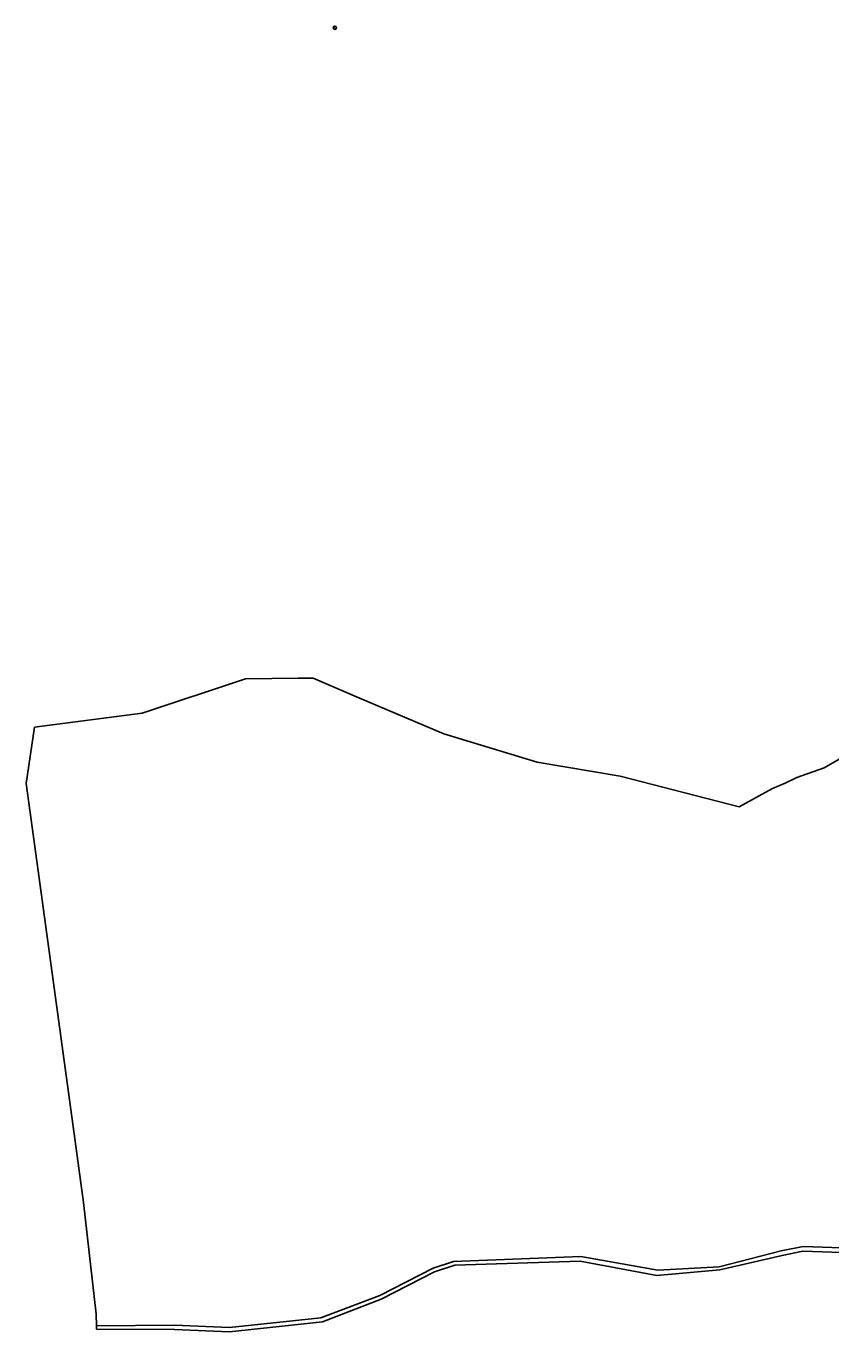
# Model space of a CAD drawing. Extents: x -795483 to -789093, y -1112258 to -1108741.
# Drawn here: x -795165 to -794807, y -1109855 to -1109275 of the extents above; entities that cross this region are included whole.
import ezdxf

# ---------------------------------------------------------------- set-up
doc = ezdxf.new("R2010")
doc.units = 0
for name, color, linetype in [('Vrstva 1', 7, 'Continuous'), ('Vrstva 28', 7, 'Continuous'), ('Vrstva 4', 7, 'Continuous')]:
    doc.layers.add(name, color=color, linetype=linetype)

msp = doc.modelspace()

# ---------------------------------------------------------------- linework, layer by layer
at = {"layer": 'Vrstva 1'}
for p, q in [((-794917.86, -1109821.08), (-794974.56, -1109823.32)), ((-794883.65, -1109827.19), (-794917.86, -1109821.08)), ((-794828.87, -1109818.59), (-794856.43, -1109825.7)), ((-794819.09, -1109816.72), (-794828.87, -1109818.59)), ((-794753.53, -1109818.84), (-794819.09, -1109816.72)), ((-794983.51, -1109826.32), (-795007.31, -1109838.54)), ((-794974.56, -1109823.32), (-794983.51, -1109826.32)), ((-794856.43, -1109825.7), (-794883.65, -1109827.19)), ((-795007.31, -1109838.54), (-795033.48, -1109848.35)), ((-795033.48, -1109848.35), (-795074.05, -1109852.74)), ((-795098.5, -1109851.59), (-795133.23, -1109851.88)), ((-795074.05, -1109852.74), (-795098.5, -1109851.59))]:
    msp.add_line(p, q, dxfattribs=at)
at = {"layer": 'Vrstva 28'}
for radius in [0.75, 0.01]:
    msp.add_circle((-795027.27, -1109275.27), radius, dxfattribs=at)
at = {"layer": 'Vrstva 4'}
for p, q in [((-795112.9, -1109579.83), (-795067.02, -1109564.47)), ((-795067.02, -1109564.47), (-795043.63, -1109564.26)), ((-795043.63, -1109564.26), (-795036.88, -1109564.2)), ((-795036.88, -1109564.2), (-795016.63, -1109573.02)), ((-795016.63, -1109573.02), (-794978.9, -1109588.98)), ((-795160.83, -1109585.95), (-795112.9, -1109579.83)), ((-795164.55, -1109610.97), (-795160.83, -1109585.95)), ((-794978.9, -1109588.98), (-794937.35, -1109601.51)), ((-794809.75, -1109604.01), (-794792.48, -1109594.11)), ((-794937.35, -1109601.51), (-794900.41, -1109607.77)), ((-794821.83, -1109608.28), (-794809.75, -1109604.01)), ((-795161.29, -1109634.7), (-795164.55, -1109610.97)), ((-794900.41, -1109607.77), (-794847.48, -1109621.4)), ((-794832.69, -1109613.19), (-794827.07, -1109610.92)), ((-794827.07, -1109610.92), (-794821.83, -1109608.28)), ((-794847.48, -1109621.4), (-794832.69, -1109613.19)), ((-795142.72, -1109769.95), (-795161.29, -1109634.7)), ((-795142.72, -1109769.95), (-795138.96, -1109797.09)), ((-795138.96, -1109797.09), (-795133.41, -1109846.7)), ((-794856.11, -1109827.06), (-794828.4, -1109820.64)), ((-794828.4, -1109820.64), (-794819.16, -1109818.82)), ((-794819.16, -1109818.82), (-794753.6, -1109821.04)), ((-794982.94, -1109828.03), (-794973.99, -1109825.03)), ((-794973.99, -1109825.03), (-794918.25, -1109823.19)), ((-794918.25, -1109823.19), (-794884.09, -1109829.55)), ((-794884.09, -1109829.55), (-794856.11, -1109827.06)), ((-795006.68, -1109840.17), (-794982.94, -1109828.03)), ((-795032.76, -1109850.22), (-795006.68, -1109840.17)), ((-795133.41, -1109846.7), (-795133.23, -1109851.88)), ((-795074.13, -1109854.64), (-795032.76, -1109850.22)), ((-795133.23, -1109851.88), (-795133.18, -1109853.48)), ((-795133.18, -1109853.48), (-795098.59, -1109853.59)), ((-795098.59, -1109853.59), (-795074.13, -1109854.64))]:
    msp.add_line(p, q, dxfattribs=at)

doc.saveas('drawing.dxf')
